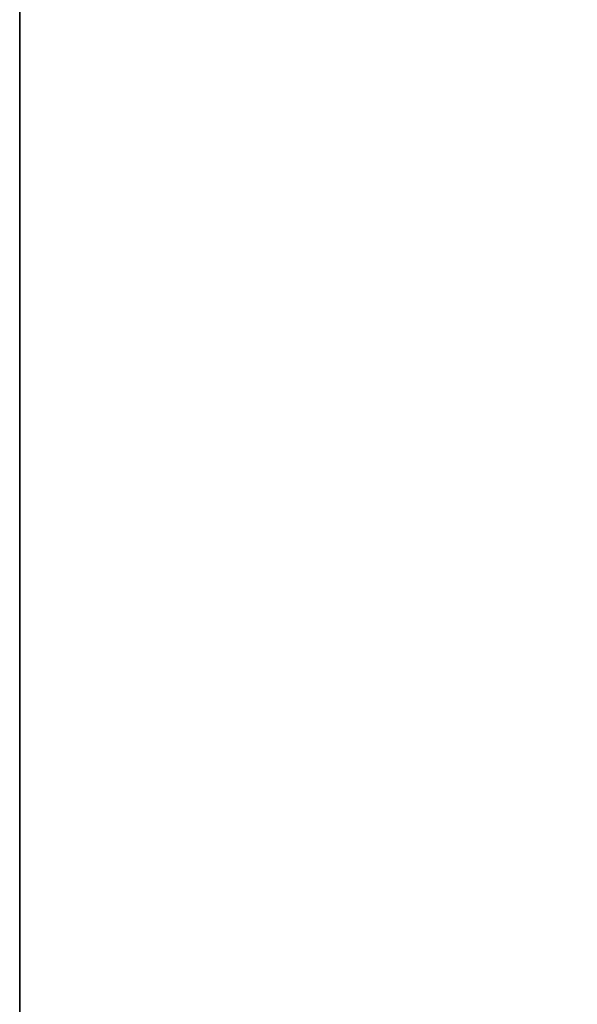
# Model space of a CAD drawing. Header units: metres. Extents: x 209848 to 209928, y 1182430 to 1182563.
# Tile 897 of 1056: x 209850.0697 to 209850.1102, y 1182499.4868 to 1182499.5582. Entities that reach past the tile are written whole.
import ezdxf

# ---------------------------------------------------------------- set-up
doc = ezdxf.new("R2010")
doc.units = ezdxf.units.M
doc.header["$MEASUREMENT"] = 0
doc.linetypes.add('DGN Style 2', pattern=[15.036391, 9.021834, -6.014556])
doc.layers.get('0').update_dxf_attribs({"color": 254})

# ---------------------------------------------------------------- blocks, each defined once
blk = doc.blocks.new('*U2')
at = {"color": 3, "linetype": 'Continuous'}
for p, q in [((-1.275, 0.486975), (-1.275, 0.69573)), ((-1.275, 0.282274), (-1.275, 0.486975))]:
    blk.add_line(p, q, dxfattribs=at)
blk = doc.blocks.new('*U3')
at = {"color": 3, "linetype": 'Continuous'}
for p, q in [((-1.275, 0.490976), (-1.275, 0.680385)), ((-1.275, 0.304461), (-1.275, 0.490976))]:
    blk.add_line(p, q, dxfattribs=at)
blk = doc.blocks.new('*U4')
at = {"color": 3, "linetype": 'Continuous'}
blk.add_line((-1.275, 0.376013), (-1.275, 0.507567), dxfattribs=at)
blk = doc.blocks.new('*U5')
at = {"color": 3, "linetype": 'Continuous'}
blk.add_line((-1.275, 0.390081), (-1.275, 0.519595), dxfattribs=at)
blk = doc.blocks.new('*U6')
at = {"color": 3, "linetype": 'Continuous'}
for p, q in [((-1.275, 0.452676), (-1.275, 0.594367)), ((-1.275, 0.311804), (-1.275, 0.452676))]:
    blk.add_line(p, q, dxfattribs=at)
blk = doc.blocks.new('*U7')
at = {"color": 3, "linetype": 'Continuous'}
for p, q in [((-1.275, 0.492542), (-1.275, 0.631924)), ((-1.275, 0.354231), (-1.275, 0.492542))]:
    blk.add_line(p, q, dxfattribs=at)
blk = doc.blocks.new('*U8')
at = {"color": 3, "linetype": 'Continuous'}
blk.add_line((-1.275, 0.413878), (-1.275, 0.544851), dxfattribs=at)
blk = doc.blocks.new('*U9')
at = {"color": 3, "linetype": 'Continuous'}
for p, q in [((-1.275, 0.477166), (-1.275, 0.589618)), ((-1.275, 0.364569), (-1.275, 0.477166))]:
    blk.add_line(p, q, dxfattribs=at)
blk = doc.blocks.new('ATTEMP_5')
at = {"color": 254, "flags": 128}
blk.add_lwpolyline([(0, 1.275), (-2.309, 1.275), (-2.309, 0.5138), (-7.62, 0.5138), (-7.62, -0.5138), (-2.309, -0.5138), (-2.309, -1.275), (0, -1.275), (0, 1.275), (0, 1.275)], dxfattribs=at)
blk = doc.blocks.new('ATTEMP_1')
at = {"color": 254, "rotation": 90}
blk.add_blockref('ATTEMP_5', (0, 1.72), dxfattribs=at)
blk = doc.blocks.new('ATTEMP')
at = {"color": 3, "linetype": 'Continuous'}
for name in ['*U9', '*U8', '*U7', '*U6', '*U5', '*U4', '*U3', '*U2']:
    blk.add_blockref(name, (-8.511171, 0), dxfattribs=at)
at = {"color": 254}
blk.add_blockref('ATTEMP_1', (-8.511171, 0), dxfattribs=at)

msp = doc.modelspace()

# ---------------------------------------------------------------- block references
at = {"color": 1, "linetype": 'DGN Style 2'}
msp.add_blockref('ATTEMP', (209859.855907, 1182499.061067), dxfattribs=at)

doc.saveas('drawing.dxf')
